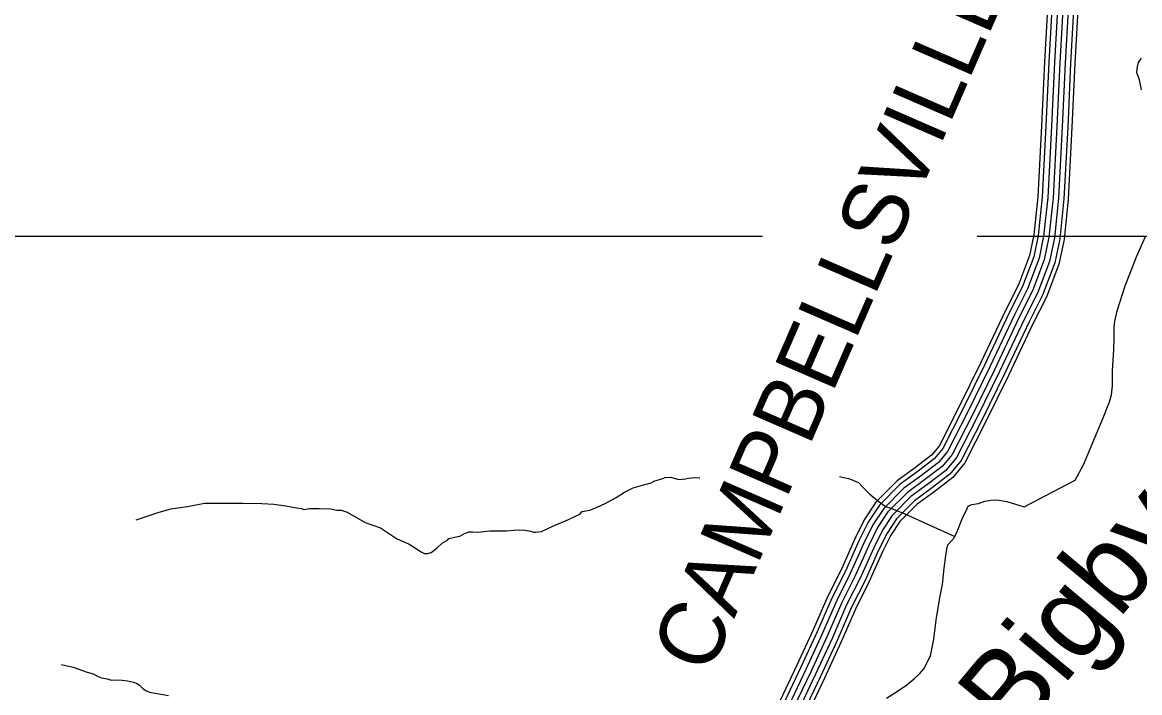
# Model space of a CAD drawing. Extents: x 1551132 to 1791609, y 378168 to 563823.
# Drawn here: x 1639796 to 1646178, y 442743 to 446576 of the extents above; entities that cross this region are included whole.
import ezdxf

# ---------------------------------------------------------------- set-up
doc = ezdxf.new("R2010")
doc.units = 0
for name, color, linetype in [('DESIGN - DRAINAGE - Bridges and Cross Drains Size Text', 7, 'Continuous'), ('DESIGN - ROW - Right-of-Way and Easement Labels', 7, 'Continuous'), ('DESIGN - ROW - Right-of-Way Linework', 7, 'Continuous'), ('DESIGN - TRANSPORTATION - Text', 7, 'Continuous'), ('SURVEY - CONTROL with Text', 7, 'Continuous')]:
    doc.layers.add(name, color=color, linetype=linetype)

msp = doc.modelspace()

# ---------------------------------------------------------------- linework, layer by layer
at = {"layer": 'DESIGN - ROW - Right-of-Way Linework'}
for points in [[(1644023.902, 445351.023), (1620515.237, 445351.01)], [(1649997.362, 445351.027), (1645250.765, 445351.024)]]:
    msp.add_lwpolyline(points, dxfattribs=at)
at = {"layer": 'DESIGN - TRANSPORTATION - Text'}
for points in [[(1646188.51, 446190.155), (1646177.243, 446246.39), (1646169.535, 446268.524), (1646161.777, 446286.649), (1646163.502, 446312.275), (1646172.552, 446346.609), (1646188.843, 446370.443)], [(1645809.851, 443957.28), (1645856.95, 444044.832), (1645970.355, 444313.847), (1646005.521, 444405.55), (1646018.029, 444445.459), (1646022.704, 444497.486), (1646023.813, 444583.613), (1646031.371, 444703.708), (1646032.221, 444769.809), (1646033.029, 444831.903), (1646037.488, 444867.904), (1646050.229, 444925.838), (1646096.061, 445069.492), (1646120.844, 445131.286), (1646160.16, 445234.955), (1646211.617, 445350.5)], [(1640445.785, 443730.496), (1640572.098, 443773.164), (1640644.238, 443794.398), (1640740.261, 443807.356), (1640836.351, 443826.324), (1640964.198, 443826.924), (1641058.062, 443825.882), (1641163.918, 443824.715), (1641231.775, 443819.965), (1641301.59, 443811.19), (1641341.447, 443802.74), (1641361.397, 443800.515), (1641391.304, 443796.181), (1641403.221, 443790.04), (1641437.245, 443795.673), (1641491.169, 443795.081), (1641557.075, 443794.356), (1641592.933, 443785.948), (1641616.899, 443785.681), (1641650.74, 443775.298), (1641753.946, 443716.079), (1641841.485, 443685.079), (1641932.691, 443623.994), (1642006.231, 443591.143), (1642073.663, 443548.342), (1642093.521, 443538.108), (1642109.504, 443537.933), (1642131.537, 443543.7), (1642163.786, 443569.376), (1642196.077, 443599.06), (1642224.21, 443614.777), (1642232.318, 443624.694), (1642264.359, 443632.353), (1642294.383, 443638.036), (1642322.524, 443653.745), (1642348.598, 443663.47), (1642366.573, 443663.27), (1642398.506, 443660.92), (1642466.504, 443668.179), (1642562.385, 443669.129), (1642606.376, 443672.645), (1642638.35, 443674.296), (1642668.283, 443671.962), (1642700.173, 443665.604), (1642718.106, 443661.404), (1642728.089, 443661.287), (1642762.089, 443664.92), (1642826.329, 443694.255), (1642916.652, 443733.314), (1642980.9, 443762.64), (1642993.058, 443778.532), (1643037.091, 443786.057), (1643057.149, 443793.849), (1643075.215, 443801.657), (1643129.43, 443827.091), (1643187.704, 443858.492), (1643235.994, 443890.002), (1643286.193, 443913.485), (1643352.325, 443932.786), (1643388.391, 443942.395), (1643408.49, 443954.195), (1643448.573, 443965.77), (1643468.631, 443973.554), (1643498.613, 443975.229), (1643546.412, 443962.687), (1643566.403, 443964.47), (1643584.403, 443966.27), (1643600.428, 443970.104), (1643636.418, 443973.712), (1643662.359, 443971.421), (1643665.226, 443971.054)], [(1644464.682, 443978.621), (1644479.349, 443974.438), (1644515.231, 443968.029), (1644537.114, 443959.779), (1644556.972, 443949.545), (1644572.905, 443945.37), (1644596.562, 443917.07), (1644638.078, 443878.56), (1644681.61, 443842.034), (1644727.168, 443807.492), (1644762.983, 443795.075), (1644836.565, 443766.232), (1645121.817, 443635.579)], [(1644733, 442711.93), (1644795.465, 442751.206), (1644847.906, 442788.607), (1644894.363, 442826.083), (1644920.179, 442849.709), (1644945.02, 442879.534), (1644983.945, 442953.161), (1645003.177, 443049.072), (1645016.569, 443157.083), (1645036.21, 443285.045), (1645053.176, 443360.955), (1645062.393, 443454.991), (1645071.318, 443526.993), (1645077.776, 443562.977), (1645082.118, 443588.961), (1645118.6, 443628.571), (1645135.058, 443664.422), (1645168.091, 443746.132), (1645186.54, 443781.966), (1645198.89, 443809.851), (1645219.006, 443819.617), (1645257.055, 443825.143), (1645293.204, 443838.71), (1645329.245, 443844.268), (1645363.244, 443845.843), (1645419.068, 443835.118), (1645518.616, 443805.817), (1645809.851, 443957.28)], [(1640019.086, 442904.099), (1640086.834, 442889.332), (1640166.416, 442860.415), (1640200.257, 442850.031), (1640230.056, 442835.681), (1640247.939, 442827.472), (1640271.863, 442823.205), (1640307.721, 442814.805), (1640337.703, 442816.472), (1640365.644, 442814.163), (1640397.552, 442809.805), (1640431.435, 442803.422), (1640451.317, 442795.196), (1640465.184, 442785.029), (1640486.933, 442764.762), (1640500.8, 442754.595), (1640522.682, 442746.345), (1640630.33, 442727.136)]]:
    msp.add_lwpolyline(points, dxfattribs=at)
at = {"layer": 'SURVEY - CONTROL with Text'}
for points in [[(1645657.464, 446757.469), (1645634.414, 446348.984), (1645617.673, 445984.474), (1645596.765, 445578.78), (1645573.79, 445361.375), (1645549.116, 445242.471), (1645485.826, 445075.442), (1645412.219, 444928.872), (1645271.772, 444631.105), (1645144.35, 444370.882), (1645033.411, 444152.859), (1644989.437, 444100.2), (1644897.472, 444029.464), (1644794.216, 443954.654), (1644672.027, 443831.926), (1644605.629, 443730.44), (1644551.705, 443622.379), (1644474.432, 443448.824), (1644397.1, 443294.862), (1644313.035, 443101.832), (1644220.071, 442899.534), (1644122.473, 442693.912)], [(1645683.147, 446756.103), (1645660.097, 446347.667), (1645643.364, 445983.224), (1645622.406, 445576.764), (1645599.231, 445357.4), (1645573.882, 445235.255), (1645509.4, 445065.092), (1645435.343, 444917.613), (1645294.946, 444619.963), (1645167.358, 444359.39), (1645055.018, 444138.609), (1645007.361, 444081.541), (1644912.863, 444008.856), (1644810.974, 443935.045), (1644692.11, 443815.642), (1644627.97, 443717.614), (1644574.971, 443611.403), (1644497.681, 443437.815), (1644420.391, 443283.953), (1644336.51, 443091.323), (1644243.37, 442888.651), (1644145.781, 442683.045)], [(1645714.096, 446754.444), (1645691.055, 446346.084), (1645674.322, 445981.716), (1645653.322, 445574.33), (1645629.897, 445352.608), (1645603.731, 445226.563), (1645537.816, 445052.608), (1645463.218, 444904.038), (1645322.887, 444606.538), (1645195.099, 444345.548), (1645081.051, 444121.425), (1645028.961, 444059.049), (1644931.405, 443984.005), (1644831.182, 443911.403), (1644716.31, 443796.017), (1644654.894, 443702.156), (1644603.012, 443598.17), (1644525.706, 443424.54), (1644448.474, 443270.794), (1644364.801, 443078.664), (1644271.453, 442875.526), (1644173.88, 442669.953)], [(1645745.054, 446752.794), (1645722.012, 446344.5), (1645705.288, 445980.208), (1645684.238, 445571.905), (1645660.563, 445347.816), (1645633.589, 445217.863), (1645566.24, 445040.125), (1645491.092, 444890.471), (1645350.828, 444593.104), (1645222.831, 444331.697), (1645107.092, 444104.241), (1645050.569, 444036.556), (1644949.954, 443959.163), (1644851.39, 443887.761), (1644740.517, 443776.391), (1644681.827, 443686.697), (1644631.053, 443584.936), (1644553.73, 443411.273), (1644476.557, 443257.636), (1644393.1, 443065.997), (1644299.544, 442862.409), (1644201.979, 442656.853)], [(1645745.054, 446752.794), (1645722.012, 446344.5), (1645705.288, 445980.208), (1645684.238, 445571.905), (1645660.563, 445347.816), (1645633.589, 445217.863), (1645566.24, 445040.125), (1645491.092, 444890.471), (1645350.828, 444593.104), (1645222.831, 444331.697), (1645107.092, 444104.241), (1645050.569, 444036.556), (1644949.954, 443959.163), (1644851.39, 443887.761), (1644740.517, 443776.391), (1644681.827, 443686.697), (1644631.053, 443584.936), (1644553.73, 443411.273), (1644476.557, 443257.636), (1644393.1, 443065.997), (1644299.544, 442862.409), (1644201.979, 442656.853)], [(1645776.011, 446751.144), (1645752.97, 446342.917), (1645736.254, 445978.699), (1645715.154, 445569.48), (1645691.229, 445343.024), (1645663.446, 445209.162), (1645594.665, 445027.641), (1645518.966, 444876.904), (1645378.769, 444579.671), (1645250.564, 444317.847), (1645133.133, 444087.058), (1645072.176, 444014.064), (1644968.504, 443934.32), (1644871.598, 443864.118), (1644764.725, 443756.766), (1644708.76, 443671.238), (1644659.094, 443571.702), (1644581.754, 443398.006), (1644504.639, 443244.477), (1644421.399, 443053.33), (1644327.635, 442849.292), (1644230.079, 442643.753)], [(1645806.961, 446749.486), (1645783.928, 446341.334), (1645767.211, 445977.191), (1645746.07, 445567.047), (1645721.895, 445338.232), (1645693.296, 445200.47), (1645623.081, 445015.157), (1645546.841, 444863.328), (1645406.71, 444566.245), (1645278.305, 444304.005), (1645159.166, 444069.874), (1645093.776, 443991.572), (1644987.045, 443909.47), (1644891.805, 443840.476), (1644788.925, 443737.14), (1644735.684, 443655.78), (1644687.135, 443558.469), (1644609.779, 443384.731), (1644532.722, 443231.318), (1644449.69, 443040.672), (1644355.718, 442836.166), (1644258.178, 442630.661)], [(1645831.643, 446748.169), (1645808.619, 446340.067), (1645791.902, 445975.982), (1645770.719, 445565.113), (1645746.345, 445334.416), (1645717.104, 445193.537), (1645645.738, 445005.207), (1645569.065, 444852.511), (1645428.985, 444555.537), (1645300.421, 444292.963), (1645179.932, 444056.174), (1645111.009, 443973.638), (1645001.836, 443889.669), (1644907.913, 443821.626), (1644808.224, 443721.49), (1644757.159, 443643.446), (1644709.493, 443547.918), (1644632.128, 443374.155), (1644555.113, 443220.835), (1644472.257, 443030.571), (1644378.109, 442825.708), (1644280.577, 442620.219)]]:
    msp.add_lwpolyline(points, dxfattribs=at)

# ---------------------------------------------------------------- texts
at = {"layer": 'DESIGN - DRAINAGE - Bridges and Cross Drains Size Text'}
msp.add_text('Bigby', height=475.003, rotation=50.2099944, dxfattribs=at).set_placement((1645471.568, 442455.147))
at = {"layer": 'DESIGN - ROW - Right-of-Way and Easement Labels'}
msp.add_text('CAMPBELLSVILLE', height=370.0069, rotation=66.4668278, dxfattribs=at).set_placement((1643719.316, 442835.174))

doc.saveas('drawing.dxf')
